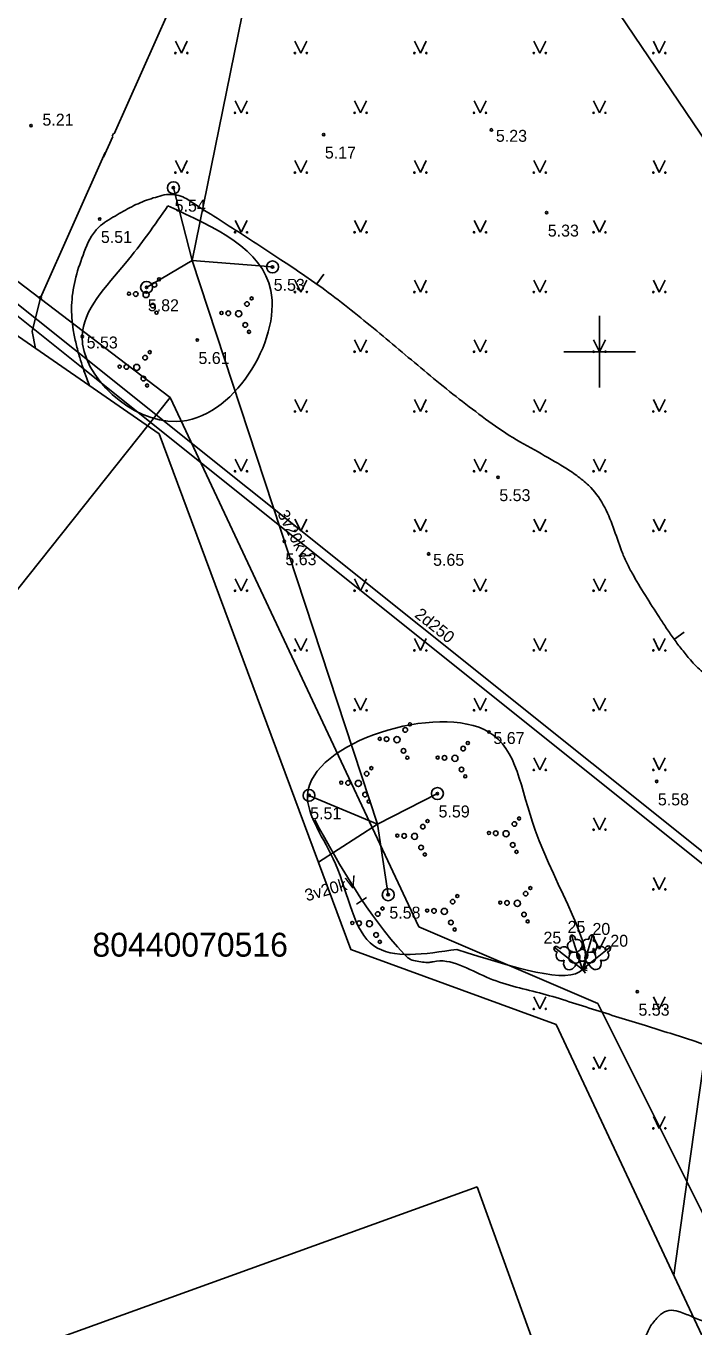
# Model space of a CAD drawing. Extents: x 519536 to 519949, y 326041 to 326519.
# Drawn here: x 519576 to 519603.9, y 326359.2 to 326413.6 of the extents above; entities that cross this region are included whole.
import ezdxf

# ---------------------------------------------------------------- set-up
doc = ezdxf.new("R2010")
doc.units = 0
for name, color, linetype in [('CELI_CAPM_####_####_#', 7, 'Continuous'), ('CELI_CMAL_####_####_#', 7, 'Continuous'), ('ELEK_ELEM_####_####_#', 7, 'Continuous'), ('ELEK_SAVL_####_####_#', 7, 'Continuous'), ('ELEK_VADP_ZSPR_####_#', 7, 'Continuous'), ('ELEK_VADV_VSPR_####_#', 7, 'Continuous'), ('ELEK_VADV_VSPR_TKST_#', 7, 'Continuous'), ('GEOD_ELEM_####_####_#', 7, 'Continuous'), ('RAMI_UZMR_####_####_#', 7, 'Continuous'), ('RELJ_AATZ_####_TKST_#', 7, 'Continuous'), ('RELJ_ELEM_####_####_#', 7, 'Continuous'), ('RELJ_HORZ_PAMT_####_#', 7, 'Continuous'), ('ROBZ_UZMR_####_####_#', 7, 'Continuous'), ('ROBZ_UZMR_####_TKST_#', 7, 'Continuous'), ('SKAN_VADP_SPDK_####_#', 7, 'Continuous'), ('SKAN_VADP_SPDK_TKST_#', 7, 'Continuous'), ('TERT_DIAM_####_TKST_#', 7, 'Continuous'), ('TERT_ELEM_####_####_#', 7, 'Continuous'), ('TERT_KONT_####_####_#', 7, 'Continuous'), ('UDTK_VADP_UDEN_####_#', 7, 'Continuous')]:
    doc.layers.add(name, color=color, linetype=linetype)

msp = doc.modelspace()

# ---------------------------------------------------------------- linework, layer by layer
at = {"layer": 'CELI_CAPM_####_####_#'}
for points in [[(519579.685, 326409.122), (519585.414, 326421.973), (519585.869, 326422.987)], [(519579.248, 326408.141), (519579.633, 326409.005)]]:
    msp.add_lwpolyline(points, dxfattribs=at)
at = {"layer": 'CELI_CMAL_####_####_#'}
for p, q in [((519579.664, 326409.141), (519579.61, 326409.019)), ((519579.305, 326408.334), (519576.604, 326402.26)), ((519576.604, 326402.26), (519576.256, 326400.853)), ((519576.256, 326400.853), (519576.394, 326400.141))]:
    msp.add_line(p, q, dxfattribs=at)
at = {"layer": 'ELEK_ELEM_####_####_#'}
for centre in [(519582.17, 326406.863), (519586.314, 326403.551), (519581.047, 326402.696), (519593.214, 326381.512), (519587.841, 326381.436), (519591.154, 326377.278)]:
    msp.add_circle(centre, 0.25, dxfattribs=at)
at = {"layer": 'ELEK_SAVL_####_####_#'}
for p, q in [((519582.953, 326403.822), (519582.17, 326406.863)), ((519581.047, 326402.696), (519582.953, 326403.822)), ((519582.953, 326403.822), (519586.314, 326403.551)), ((519590.713, 326380.23), (519587.841, 326381.436)), ((519590.713, 326380.23), (519593.214, 326381.512)), ((519591.154, 326377.278), (519590.713, 326380.23))]:
    msp.add_line(p, q, dxfattribs=at)
at = {"layer": 'ELEK_VADP_ZSPR_####_#'}
msp.add_lwpolyline([(519603.106, 326361.359), (519603.783, 326366.148), (519605.511, 326378.362), (519624.806, 326383.624)], dxfattribs=at)
at = {"layer": 'ELEK_VADV_VSPR_####_#'}
for p, q in [((519582.953, 326403.822), (519586.848, 326422.924)), ((519590.713, 326380.23), (519582.953, 326403.822)), ((519588.234, 326378.646), (519590.713, 326380.23))]:
    msp.add_line(p, q, dxfattribs=at)
at = {"layer": 'GEOD_ELEM_####_####_#'}
for p, q in [((519600, 326401.5), (519600, 326400)), ((519598.5, 326400), (519600, 326400)), ((519600, 326400), (519600, 326398.5)), ((519600, 326400), (519601.5, 326400))]:
    msp.add_line(p, q, dxfattribs=at)
at = {"layer": 'RAMI_UZMR_####_####_#'}
msp.add_lwpolyline([(519606.503, 326354.123), (519598.183, 326371.842), (519589.598, 326374.981), (519581.568, 326396.559), (519571.96, 326403.209), (519550.477, 326420.838), (519546.03, 326425.168), (519546.311, 326425.748), (519562.267, 326424.735), (519567.537, 326424.176), (519622.695, 326420.6), (519656.101, 326418.428), (519678.291, 326416.771), (519682.862, 326421.74), (519706.678, 326395.86), (519695.81, 326390.264), (519680.586, 326385.663), (519636.229, 326369.014), (519636.521, 326358.648)], dxfattribs=at)
at = {"layer": 'RELJ_ELEM_####_####_#'}
for centre in [(519576.213, 326409.464), (519588.455, 326409.088), (519595.477, 326409.287), (519582.17, 326406.863), (519597.783, 326405.821), (519579.083, 326405.554), (519586.314, 326403.551), (519581.047, 326402.696), (519576.604, 326402.26), (519578.351, 326400.639), (519583.166, 326400.489), (519595.755, 326394.749), (519586.804, 326392.069), (519592.848, 326391.543), (519595.372, 326384.086), (519602.39, 326382.017), (519587.841, 326381.436), (519593.214, 326381.512), (519591.154, 326377.278), (519601.578, 326373.215)]:
    msp.add_circle(centre, 0.05, dxfattribs=at)
at = {"layer": 'RELJ_HORZ_PAMT_####_#'}
for p, q in [((519588.455, 326403.245), (519588.164, 326402.838)), ((519603.13, 326387.967), (519603.535, 326388.26)), ((519589.829, 326376.888), (519590.245, 326377.165))]:
    msp.add_line(p, q, dxfattribs=at)
for points in [[(519578.654, 326398.576), (519578.542, 326398.881), (519578.249, 326399.758), (519578.096, 326400.335), (519577.976, 326400.916), (519577.909, 326401.931), (519578.051, 326402.989), (519578.388, 326404.048), (519578.908, 326405.067), (519579.044, 326405.211), (519579.728, 326405.679), (519580.424, 326406.071), (519580.778, 326406.237), (519581.139, 326406.377), (519581.505, 326406.49), (519581.873, 326406.578), (519582.56, 326406.481), (519583.085, 326406.157), (519583.605, 326405.833), (519584.634, 326405.178), (519585.652, 326404.517), (519586.669, 326403.847), (519587.524, 326403.28), (519588.649, 326402.484), (519589.737, 326401.638), (519591.865, 326399.878), (519593.996, 326398.124), (519595.091, 326397.287), (519596.22, 326396.497), (519597.426, 326395.806), (519598.519, 326395.17), (519599.046, 326394.82), (519599.298, 326394.624), (519599.54, 326394.411), (519600.156, 326393.596), (519600.57, 326392.653), (519600.923, 326391.671), (519601.122, 326391.193), (519601.36, 326390.739), (519602.501, 326388.885), (519602.803, 326388.425), (519603.117, 326387.976), (519603.448, 326387.536), (519603.799, 326387.105), (519604.319, 326386.597), (519604.931, 326386.22)], [(519612.15, 326368.086), (519610.911, 326368.524), (519609.178, 326369.184), (519607.456, 326369.864), (519605.729, 326370.528), (519603.985, 326371.143), (519601.918, 326371.8), (519599.702, 326372.491), (519597.484, 326373.168), (519595.262, 326373.83), (519593.038, 326374.476), (519592.869, 326374.442), (519592.587, 326374.46), (519592.296, 326374.504), (519592.034, 326374.602), (519591.837, 326374.779), (519588.08, 326380.41)], [(519626.523, 326357.327), (519624.313, 326356.327), (519622.756, 326355.715), (519621.178, 326355.235), (519619.589, 326354.91), (519618.794, 326354.813), (519618, 326354.763), (519616.438, 326354.813), (519615.658, 326354.909), (519614.879, 326355.055), (519613.315, 326355.465), (519611.809, 326356.018), (519610.36, 326356.655), (519606.383, 326358.324), (519606.094, 326358.43), (519605.809, 326358.614), (519605.673, 326358.717), (519605.532, 326358.812), (519604.983, 326359.124), (519604.402, 326359.397), (519603.827, 326359.634), (519603.296, 326359.838), (519602.901, 326359.879), (519602.549, 326359.705), (519602.352, 326359.507), (519602.185, 326359.3), (519601.949, 326358.842), (519601.006, 326355.96), (519600.091, 326353.263), (519599.874, 326352.904), (519599.715, 326352.756), (519599.528, 326352.631), (519599.2, 326352.607), (519599.021, 326352.683), (519598.832, 326352.822), (519597.57, 326353.94)]]:
    msp.add_spline(points, degree=3, dxfattribs=at)
at = {"layer": 'ROBZ_UZMR_####_####_#'}
for p, q in [((519547.147, 326424.602), (519582.027, 326398.089)), ((519582.027, 326398.089), (519559.01, 326369.121)), ((519592.438, 326375.93), (519582.027, 326398.089)), ((519599.921, 326372.72), (519592.438, 326375.93)), ((519612.777, 326347.008), (519599.921, 326372.72)), ((519594.875, 326365.055), (519567.584, 326355.198)), ((519600.24, 326350.203), (519594.875, 326365.055))]:
    msp.add_line(p, q, dxfattribs=at)
at = {"layer": 'SKAN_VADP_SPDK_####_#'}
for points in [[(519574.987, 326402.526), (519578.028, 326400.094)], [(519574.613, 326402.312), (519578.246, 326399.407)], [(519635.325, 326354.267), (519614.148, 326371.204), (519578.028, 326400.094)], [(519578.247, 326399.405), (519614.012, 326370.8), (519635.045, 326353.978)]]:
    msp.add_lwpolyline(points, dxfattribs=at)
at = {"layer": 'TERT_ELEM_####_####_#'}
for p, q in [((519582.25, 326413), (519582.5, 326412.5)), ((519582.5, 326412.5), (519582.75, 326413)), ((519587.25, 326413), (519587.5, 326412.5)), ((519587.5, 326412.5), (519587.75, 326413)), ((519592.25, 326413), (519592.5, 326412.5)), ((519592.5, 326412.5), (519592.75, 326413)), ((519597.25, 326413), (519597.5, 326412.5)), ((519597.5, 326412.5), (519597.75, 326413)), ((519602.25, 326413), (519602.5, 326412.5)), ((519602.5, 326412.5), (519602.75, 326413)), ((519584.75, 326410.5), (519585, 326410)), ((519585, 326410), (519585.25, 326410.5)), ((519589.75, 326410.5), (519590, 326410)), ((519590, 326410), (519590.25, 326410.5)), ((519594.75, 326410.5), (519595, 326410)), ((519595, 326410), (519595.25, 326410.5)), ((519599.75, 326410.5), (519600, 326410)), ((519600, 326410), (519600.25, 326410.5)), ((519582.25, 326408), (519582.5, 326407.5)), ((519582.5, 326407.5), (519582.75, 326408)), ((519587.25, 326408), (519587.5, 326407.5)), ((519587.5, 326407.5), (519587.75, 326408)), ((519592.25, 326408), (519592.5, 326407.5)), ((519592.5, 326407.5), (519592.75, 326408)), ((519597.25, 326408), (519597.5, 326407.5)), ((519597.5, 326407.5), (519597.75, 326408)), ((519602.25, 326408), (519602.5, 326407.5)), ((519602.5, 326407.5), (519602.75, 326408)), ((519584.75, 326405.5), (519585, 326405)), ((519585, 326405), (519585.25, 326405.5)), ((519589.75, 326405.5), (519590, 326405)), ((519590, 326405), (519590.25, 326405.5)), ((519594.75, 326405.5), (519595, 326405)), ((519595, 326405), (519595.25, 326405.5)), ((519599.75, 326405.5), (519600, 326405)), ((519600, 326405), (519600.25, 326405.5)), ((519587.25, 326403), (519587.5, 326402.5)), ((519587.5, 326402.5), (519587.75, 326403)), ((519592.25, 326403), (519592.5, 326402.5)), ((519592.5, 326402.5), (519592.75, 326403)), ((519597.25, 326403), (519597.5, 326402.5)), ((519597.5, 326402.5), (519597.75, 326403)), ((519602.25, 326403), (519602.5, 326402.5)), ((519602.5, 326402.5), (519602.75, 326403)), ((519589.75, 326400.5), (519590, 326400)), ((519590, 326400), (519590.25, 326400.5)), ((519594.75, 326400.5), (519595, 326400)), ((519595, 326400), (519595.25, 326400.5)), ((519599.75, 326400.5), (519600, 326400)), ((519600, 326400), (519600.25, 326400.5)), ((519587.25, 326398), (519587.5, 326397.5)), ((519587.5, 326397.5), (519587.75, 326398)), ((519592.25, 326398), (519592.5, 326397.5)), ((519592.5, 326397.5), (519592.75, 326398)), ((519597.25, 326398), (519597.5, 326397.5)), ((519597.5, 326397.5), (519597.75, 326398)), ((519602.25, 326398), (519602.5, 326397.5)), ((519602.5, 326397.5), (519602.75, 326398)), ((519584.75, 326395.5), (519585, 326395)), ((519585, 326395), (519585.25, 326395.5)), ((519589.75, 326395.5), (519590, 326395)), ((519590, 326395), (519590.25, 326395.5)), ((519594.75, 326395.5), (519595, 326395)), ((519595, 326395), (519595.25, 326395.5)), ((519599.75, 326395.5), (519600, 326395)), ((519600, 326395), (519600.25, 326395.5)), ((519587.25, 326393), (519587.5, 326392.5)), ((519587.5, 326392.5), (519587.75, 326393)), ((519592.25, 326393), (519592.5, 326392.5)), ((519592.5, 326392.5), (519592.75, 326393)), ((519597.25, 326393), (519597.5, 326392.5)), ((519597.5, 326392.5), (519597.75, 326393)), ((519602.25, 326393), (519602.5, 326392.5)), ((519602.5, 326392.5), (519602.75, 326393)), ((519584.75, 326390.5), (519585, 326390)), ((519585, 326390), (519585.25, 326390.5)), ((519589.75, 326390.5), (519590, 326390)), ((519590, 326390), (519590.25, 326390.5)), ((519594.75, 326390.5), (519595, 326390)), ((519595, 326390), (519595.25, 326390.5)), ((519599.75, 326390.5), (519600, 326390)), ((519600, 326390), (519600.25, 326390.5)), ((519587.25, 326388), (519587.5, 326387.5)), ((519587.5, 326387.5), (519587.75, 326388)), ((519592.25, 326388), (519592.5, 326387.5)), ((519592.5, 326387.5), (519592.75, 326388)), ((519597.25, 326388), (519597.5, 326387.5)), ((519597.5, 326387.5), (519597.75, 326388)), ((519602.25, 326388), (519602.5, 326387.5)), ((519602.5, 326387.5), (519602.75, 326388)), ((519589.75, 326385.5), (519590, 326385)), ((519590, 326385), (519590.25, 326385.5)), ((519594.75, 326385.5), (519595, 326385)), ((519595, 326385), (519595.25, 326385.5)), ((519599.75, 326385.5), (519600, 326385)), ((519600, 326385), (519600.25, 326385.5)), ((519597.25, 326383), (519597.5, 326382.5)), ((519597.5, 326382.5), (519597.75, 326383)), ((519602.25, 326383), (519602.5, 326382.5)), ((519602.5, 326382.5), (519602.75, 326383)), ((519599.75, 326380.5), (519600, 326380)), ((519600, 326380), (519600.25, 326380.5)), ((519602.25, 326378), (519602.5, 326377.5)), ((519602.5, 326377.5), (519602.75, 326378)), ((519599.75, 326375.5), (519600, 326375)), ((519600, 326375), (519600.25, 326375.5)), ((519599.013, 326374.369), (519599.286, 326374.155)), ((519599.18, 326374.485), (519599.286, 326374.155)), ((519599.382, 326374.488), (519599.286, 326374.155)), ((519599.555, 326374.374), (519599.286, 326374.155)), ((519599.286, 326374.155), (519599.409, 326374.312)), ((519599.286, 326374.155), (519599.476, 326374.216)), ((519599.286, 326374.155), (519599.478, 326374.1)), ((519599.286, 326374.155), (519599.412, 326374)), ((519597.25, 326373), (519597.5, 326372.5)), ((519597.5, 326372.5), (519597.75, 326373)), ((519602.25, 326373), (519602.5, 326372.5)), ((519602.5, 326372.5), (519602.75, 326373)), ((519599.75, 326370.5), (519600, 326370)), ((519600, 326370), (519600.25, 326370.5)), ((519602.25, 326368), (519602.5, 326367.5)), ((519602.5, 326367.5), (519602.75, 326368))]:
    msp.add_line(p, q, dxfattribs=at)
for points in [[(519598.828, 326375.583), (519599.18, 326374.485)], [(519598.984, 326375.389), (519598.983, 326375.39)], [(519599.702, 326375.596), (519599.382, 326374.488)], [(519599.724, 326375.348), (519599.723, 326375.349)], [(519598.105, 326375.08), (519599.013, 326374.369)], [(519598.343, 326375.007), (519598.342, 326375.007)], [(519600.45, 326375.102), (519599.555, 326374.374)], [(519600.326, 326374.886), (519600.326, 326374.887)]]:
    msp.add_lwpolyline(points, dxfattribs=at)
for centre, radius in [((519582.25, 326412.5), 0.028), ((519582.75, 326412.5), 0.0263), ((519587.25, 326412.5), 0.028), ((519587.75, 326412.5), 0.0263), ((519592.25, 326412.5), 0.028), ((519592.75, 326412.5), 0.0263), ((519597.25, 326412.5), 0.028), ((519597.75, 326412.5), 0.0263), ((519602.25, 326412.5), 0.028), ((519602.75, 326412.5), 0.0263), ((519584.75, 326410), 0.028), ((519585.25, 326410), 0.0263), ((519589.75, 326410), 0.028), ((519590.25, 326410), 0.0263), ((519594.75, 326410), 0.028), ((519595.25, 326410), 0.0263), ((519599.75, 326410), 0.028), ((519600.25, 326410), 0.0263), ((519582.25, 326407.5), 0.028), ((519582.75, 326407.5), 0.0263), ((519587.25, 326407.5), 0.028), ((519587.75, 326407.5), 0.0263), ((519592.25, 326407.5), 0.028), ((519592.75, 326407.5), 0.0263), ((519597.25, 326407.5), 0.028), ((519597.75, 326407.5), 0.0263), ((519602.25, 326407.5), 0.028), ((519602.75, 326407.5), 0.0263), ((519584.75, 326405), 0.028), ((519585.25, 326405), 0.0263), ((519589.75, 326405), 0.028), ((519590.25, 326405), 0.0263), ((519594.75, 326405), 0.028), ((519595.25, 326405), 0.0263), ((519599.75, 326405), 0.028), ((519600.25, 326405), 0.0263), ((519581.57, 326403.034), 0.064), ((519580.307, 326402.429), 0.064), ((519580.592, 326402.416), 0.096), ((519581.026, 326402.395), 0.128), ((519581.373, 326402.803), 0.096), ((519587.25, 326402.5), 0.028), ((519587.75, 326402.5), 0.0263), ((519592.25, 326402.5), 0.028), ((519592.75, 326402.5), 0.0263), ((519597.25, 326402.5), 0.028), ((519597.75, 326402.5), 0.0263), ((519602.25, 326402.5), 0.028), ((519602.75, 326402.5), 0.0263), ((519581.302, 326401.928), 0.096), ((519585.245, 326401.999), 0.096), ((519585.442, 326402.231), 0.064), ((519581.459, 326401.639), 0.064), ((519584.179, 326401.625), 0.064), ((519584.464, 326401.612), 0.096), ((519584.898, 326401.591), 0.128), ((519585.174, 326401.124), 0.096), ((519585.332, 326400.835), 0.064), ((519580.982, 326399.752), 0.096), ((519581.178, 326399.984), 0.064), ((519589.75, 326400), 0.028), ((519590.25, 326400), 0.0263), ((519594.75, 326400), 0.028), ((519595.25, 326400), 0.0263), ((519599.75, 326400), 0.028), ((519600.25, 326400), 0.0263), ((519579.916, 326399.379), 0.064), ((519580.2, 326399.365), 0.096), ((519580.634, 326399.345), 0.128), ((519580.911, 326398.878), 0.096), ((519581.068, 326398.589), 0.064), ((519587.25, 326397.5), 0.028), ((519587.75, 326397.5), 0.0263), ((519592.25, 326397.5), 0.028), ((519592.75, 326397.5), 0.0263), ((519597.25, 326397.5), 0.028), ((519597.75, 326397.5), 0.0263), ((519602.25, 326397.5), 0.028), ((519602.75, 326397.5), 0.0263), ((519584.75, 326395), 0.028), ((519585.25, 326395), 0.0263), ((519589.75, 326395), 0.028), ((519590.25, 326395), 0.0263), ((519594.75, 326395), 0.028), ((519595.25, 326395), 0.0263), ((519599.75, 326395), 0.028), ((519600.25, 326395), 0.0263), ((519587.25, 326392.5), 0.028), ((519587.75, 326392.5), 0.0263), ((519592.25, 326392.5), 0.028), ((519592.75, 326392.5), 0.0263), ((519597.25, 326392.5), 0.028), ((519597.75, 326392.5), 0.0263), ((519602.25, 326392.5), 0.028), ((519602.75, 326392.5), 0.0263), ((519584.75, 326390), 0.028), ((519585.25, 326390), 0.0263), ((519589.75, 326390), 0.028), ((519590.25, 326390), 0.0263), ((519594.75, 326390), 0.028), ((519595.25, 326390), 0.0263), ((519599.75, 326390), 0.028), ((519600.25, 326390), 0.0263), ((519587.25, 326387.5), 0.028), ((519587.75, 326387.5), 0.0263), ((519592.25, 326387.5), 0.028), ((519592.75, 326387.5), 0.0263), ((519597.25, 326387.5), 0.028), ((519597.75, 326387.5), 0.0263), ((519602.25, 326387.5), 0.028), ((519602.75, 326387.5), 0.0263), ((519589.75, 326385), 0.028), ((519590.25, 326385), 0.0263), ((519594.75, 326385), 0.028), ((519595.25, 326385), 0.0263), ((519599.75, 326385), 0.028), ((519600.25, 326385), 0.0263), ((519592.065, 326384.408), 0.064), ((519591.868, 326384.176), 0.096), ((519590.803, 326383.802), 0.064), ((519591.087, 326383.789), 0.096), ((519591.521, 326383.768), 0.128), ((519591.797, 326383.301), 0.096), ((519594.292, 326383.393), 0.096), ((519594.488, 326383.624), 0.064), ((519591.955, 326383.012), 0.064), ((519593.226, 326383.019), 0.064), ((519593.511, 326383.006), 0.096), ((519593.944, 326382.985), 0.128), ((519590.255, 326382.342), 0.096), ((519590.451, 326382.573), 0.064), ((519594.221, 326382.518), 0.096), ((519597.25, 326382.5), 0.028), ((519597.75, 326382.5), 0.0263), ((519602.25, 326382.5), 0.028), ((519602.75, 326382.5), 0.0263), ((519589.189, 326381.968), 0.064), ((519589.474, 326381.955), 0.096), ((519589.907, 326381.934), 0.128), ((519594.378, 326382.229), 0.064), ((519590.184, 326381.467), 0.096), ((519590.341, 326381.178), 0.064), ((519592.603, 326380.126), 0.096), ((519592.8, 326380.358), 0.064), ((519596.437, 326380.236), 0.096), ((519596.633, 326380.468), 0.064), ((519591.537, 326379.753), 0.064), ((519591.822, 326379.739), 0.096), ((519592.256, 326379.718), 0.128), ((519595.371, 326379.863), 0.064), ((519595.655, 326379.85), 0.096), ((519596.089, 326379.829), 0.128), ((519599.75, 326380), 0.028), ((519600.25, 326380), 0.0263), ((519592.532, 326379.252), 0.096), ((519596.366, 326379.362), 0.096), ((519596.523, 326379.073), 0.064), ((519592.689, 326378.962), 0.064), ((519596.908, 326377.323), 0.096), ((519597.104, 326377.555), 0.064), ((519602.25, 326377.5), 0.028), ((519602.75, 326377.5), 0.0263), ((519593.851, 326376.987), 0.096), ((519594.047, 326377.219), 0.064), ((519595.842, 326376.95), 0.064), ((519596.126, 326376.936), 0.096), ((519596.56, 326376.915), 0.128), ((519590.719, 326376.47), 0.096), ((519590.916, 326376.701), 0.064), ((519592.785, 326376.614), 0.064), ((519593.07, 326376.6), 0.096), ((519593.503, 326376.58), 0.128), ((519596.837, 326376.449), 0.096), ((519589.653, 326376.096), 0.064), ((519589.938, 326376.083), 0.096), ((519590.372, 326376.062), 0.128), ((519593.78, 326376.113), 0.096), ((519593.937, 326375.823), 0.064), ((519596.994, 326376.159), 0.064), ((519590.648, 326375.595), 0.096), ((519590.806, 326375.306), 0.064), ((519599.75, 326375), 0.028), ((519600.25, 326375), 0.0263), ((519597.25, 326372.5), 0.028), ((519597.75, 326372.5), 0.0263), ((519602.25, 326372.5), 0.028), ((519602.75, 326372.5), 0.0263), ((519599.75, 326370), 0.028), ((519600.25, 326370), 0.0263), ((519602.25, 326367.5), 0.028), ((519602.75, 326367.5), 0.0263)]:
    msp.add_circle(centre, radius, dxfattribs=at)
for centre, major_axis, ratio, start_param, end_param in [((519598.841, 326375.12), (0.028, -0.214), 0.861323, 3.141593, 6.283185), ((519598.874, 326375.441), (0.046, -0.143), 0.707107, 3.14537, 5.287485), ((519598.873, 326375.44), (0.046, -0.143), 0.707107, 0.995701, 3.137816), ((519599.086, 326375.199), (0.102, -0.19), 0.861323, 0, 3.141593), ((519599.455, 326375.204), (-0.096, -0.193), 0.861323, 3.141593, 6.283185), ((519599.661, 326375.452), (-0.042, -0.144), 0.707107, 3.14537, 5.287485), ((519599.702, 326375.133), (-0.022, -0.215), 0.861323, 0, 3.141593), ((519599.66, 326375.452), (-0.042, -0.144), 0.707107, 0.995701, 3.137816), ((519598.224, 326374.988), (0.118, -0.092), 0.707107, 3.14537, 5.287485), ((519598.223, 326374.987), (0.118, -0.092), 0.707107, 0.995701, 3.137816), ((519598.376, 326374.705), (0.143, -0.161), 0.861323, 3.141593, 6.283185), ((519598.534, 326374.907), (0.191, -0.101), 0.861323, 0, 3.141593), ((519599.02, 326374.692), (0.263, 0.184), 0.814445, 1.570796, 4.752015), ((519598.875, 326374.591), (-0.264, -0.183), 0.814445, 1.531171, 4.712389), ((519599.364, 326374.749), (0.321, 0.006), 0.814445, 1.570796, 4.752015), ((519599.19, 326374.747), (-0.321, -0.003), 0.814445, 1.531171, 4.712389), ((519599.689, 326374.599), (0.267, -0.178), 0.814445, 1.570796, 4.752015), ((519599.537, 326374.7), (-0.268, 0.176), 0.814445, 1.531171, 4.712389), ((519600.024, 326374.92), (-0.189, -0.104), 0.861323, 3.141593, 6.283185), ((519600.185, 326374.721), (-0.14, -0.164), 0.861323, 0, 3.141593), ((519600.333, 326375.007), (-0.116, -0.095), 0.707107, 3.14537, 5.287485), ((519600.333, 326375.007), (-0.116, -0.095), 0.707107, 0.995701, 3.137816), ((519598.764, 326374.45), (0.114, 0.3), 0.814445, 1.570796, 4.752015), ((519599.802, 326374.46), (-0.12, 0.298), 0.814445, 1.531171, 4.712389)]:
    msp.add_ellipse(centre, major_axis=major_axis, ratio=ratio, start_param=start_param, end_param=end_param, dxfattribs=at)
at = {"layer": 'TERT_KONT_####_####_#'}
for points in [[(519581.934, 326406.104), (519586.244, 326402.564), (519582.293, 326397.08), (519578.351, 326400.639), (519580.166, 326403.709), (519581.934, 326406.104)], [(519594.024, 326374.991), (519599.286, 326374.155), (519597.308, 326379.98), (519595.372, 326384.086), (519587.779, 326381.457), (519588.944, 326378.577), (519590.55, 326375.139), (519594.024, 326374.991)]]:
    msp.add_spline(points, degree=3, dxfattribs=at)
at = {"layer": 'UDTK_VADP_UDEN_####_#'}
msp.add_lwpolyline([(519595.269, 326422.378), (519610.403, 326399.994), (519622.325, 326378.015)], dxfattribs=at)

# ---------------------------------------------------------------- texts
at = {"layer": 'ELEK_VADV_VSPR_TKST_#'}
for rotation, p in [(296.8008, (519586.507, 326393.225)), (16.0329, (519587.75, 326376.997))]:
    msp.add_text('3v20kV', height=0.5, rotation=rotation, dxfattribs=at).set_placement(p)
at = {"layer": 'RELJ_AATZ_####_TKST_#'}
for s, p in [(' 5.21', (519576.501, 326409.464)), (' 5.23', (519595.477, 326408.787)), ('5.17', (519588.505, 326408.088)), ('5.54', (519582.22, 326405.863)), ('5.33', (519597.833, 326404.821)), ('5.51', (519579.133, 326404.554)), ('5.53', (519586.364, 326402.551)), ('5.82', (519581.097, 326401.696)), (' 5.53', (519578.351, 326400.139)), ('5.61', (519583.216, 326399.489)), ('5.53', (519595.805, 326393.749)), ('5.63', (519586.854, 326391.069)), (' 5.65', (519592.848, 326391.043)), (' 5.67', (519595.372, 326383.586)), ('5.58', (519602.44, 326381.017)), ('5.51', (519587.891, 326380.436)), ('5.59', (519593.264, 326380.512)), ('5.58', (519591.204, 326376.278)), ('5.53', (519601.628, 326372.215))]:
    msp.add_text(s, height=0.5, dxfattribs=at).set_placement(p)
at = {"layer": 'ROBZ_UZMR_####_TKST_#'}
msp.add_text('80440070516', height=1, dxfattribs=at).set_placement((519578.779, 326374.686))
at = {"layer": 'SKAN_VADP_SPDK_TKST_#'}
msp.add_text('2d250', height=0.5, rotation=321.3464, dxfattribs=at).set_placement((519592.224, 326388.932))
at = {"layer": 'TERT_DIAM_####_TKST_#'}
for s, p in [('25', (519598.661, 326375.682)), ('20', (519599.702, 326375.596)), ('25', (519597.652, 326375.231)), ('20', (519600.45, 326375.102))]:
    msp.add_text(s, height=0.5, dxfattribs=at).set_placement(p)

doc.saveas('drawing.dxf')
